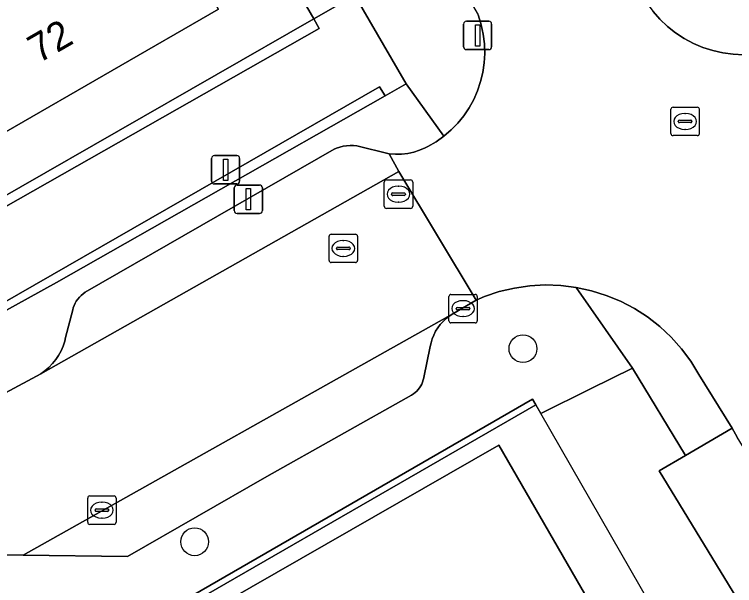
# Model space of a CAD drawing. Extents: x 160377 to 161131, y 383938 to 384853.
# Drawn here: x 160858.7 to 160884.05, y 384180.55 to 384200.63 of the extents above; entities that cross this region are included whole.
import ezdxf

# ---------------------------------------------------------------- set-up
doc = ezdxf.new("R2010")
doc.units = 0
for name, color, linetype in [('IMGEO_Boom', 7, 'Continuous'), ('IMGEO_Erf', 7, 'Continuous'), ('IMGEO_Groenvoorziening', 7, 'Continuous'), ('IMGEO_Haag', 7, 'Continuous'), ('IMGEO_Kolk', 7, 'Continuous'), ('IMGEO_Lichtmast', 7, 'Continuous'), ('IMGEO_Muur', 7, 'Continuous'), ('IMGEO_Pand', 7, 'Continuous'), ('IMGEO_Pand_nummerreeks', 7, 'Continuous'), ('IMGEO_Pand_overbouw', 7, 'Continuous'), ('IMGEO_Parkeervlak_open', 7, 'Continuous'), ('IMGEO_Rijbaan_lokaal_open', 7, 'Continuous'), ('IMGEO_Rioolput', 7, 'Continuous'), ('IMGEO_Voetpad_open', 7, 'Continuous')]:
    doc.layers.add(name, color=color, linetype=linetype)

msp = doc.modelspace()

# ---------------------------------------------------------------- linework, layer by layer
at = {"layer": 'IMGEO_Boom'}
for centre in [(160876.598, 384188.878), (160865.045, 384182.088)]:
    msp.add_circle(centre, 0.489, dxfattribs=at)
at = {"layer": 'IMGEO_Erf'}
for points in [[(160885.143, 384178.452), (160881.396, 384184.586), (160882.317, 384185.125), (160880.454, 384188.189), (160878.98, 384187.462), (160877.23, 384186.598), (160877.053, 384186.905), (160860.69, 384177.484), (160860.582, 384177.668), (160860.15, 384178.445), (160853.394, 384178.506), (160818.371, 384158.422), (160816.625, 384157.395), (160804.952, 384149.942), (160800.224, 384147.079), (160800.686, 384146.269), (160800.57, 384146.205), (160808.456, 384132.612)], [(160813.295, 384135.382), (160807.194, 384145.974), (160860.985, 384176.98), (160861.65, 384175.828), (160866.843, 384178.831), (160866.157, 384179.985), (160875.749, 384185.481), (160880.079, 384177.999), (160881.486, 384178.803), (160881.533, 384178.537), (160883.487, 384175.131), (160882.131, 384174.376), (160894.342, 384153.219)]]:
    msp.add_lwpolyline(points, dxfattribs=at)
at = {"layer": 'IMGEO_Groenvoorziening'}
for points in [[(160871.75, 384197.765), (160872.494, 384198.187), (160870.686, 384201.311), (160869.239, 384200.482), (160869.431, 384200.136), (160852.79, 384190.699), (160852.282, 384188.122), (160853.97, 384188.086), (160854.804, 384188.485), (160871.554, 384198.085)], [(160869.239, 384200.482), (160858.924, 384194.572), (160852.51, 384190.896), (160851.951, 384187.892), (160854.079, 384187.84), (160860.176, 384191.2), (160871.75, 384197.765), (160871.554, 384198.085), (160854.804, 384188.485), (160853.97, 384188.086), (160852.282, 384188.122), (160852.79, 384190.699), (160869.431, 384200.136)]]:
    msp.add_lwpolyline(points, close=True, dxfattribs=at)
at = {"layer": 'IMGEO_Haag'}
msp.add_lwpolyline([(160869.239, 384200.482), (160858.924, 384194.572), (160852.51, 384190.896), (160851.951, 384187.892), (160854.079, 384187.84), (160860.176, 384191.2), (160871.75, 384197.765), (160871.554, 384198.085), (160854.804, 384188.485), (160853.97, 384188.086), (160852.282, 384188.122), (160852.79, 384190.699), (160869.431, 384200.136)], close=True, dxfattribs=at)
at = {"layer": 'IMGEO_Kolk'}
for p, q in [((160871.717, 384193.885), (160871.717, 384194.737)), ((160871.792, 384194.811), (160872.644, 384194.811)), ((160872.718, 384194.737), (160872.718, 384193.885)), ((160872.205, 384194.591), (160872.23, 384194.591)), ((160871.976, 384194.305), (160871.976, 384194.317)), ((160872.414, 384194.268), (160872.016, 384194.268)), ((160872.019, 384194.354), (160872.417, 384194.354)), ((160872.46, 384194.317), (160872.46, 384194.305)), ((160872.228, 384194.031), (160872.203, 384194.031)), ((160872.644, 384193.811), (160871.792, 384193.811)), ((160873.992, 384189.861), (160873.992, 384190.713)), ((160874.067, 384190.787), (160874.919, 384190.787)), ((160874.993, 384190.713), (160874.993, 384189.861)), ((160874.48, 384190.567), (160874.505, 384190.567)), ((160874.251, 384190.281), (160874.251, 384190.293)), ((160874.689, 384190.244), (160874.291, 384190.244)), ((160874.294, 384190.33), (160874.692, 384190.33)), ((160874.735, 384190.293), (160874.735, 384190.281)), ((160874.503, 384190.007), (160874.478, 384190.007)), ((160874.919, 384189.787), (160874.067, 384189.787)), ((160861.278, 384182.775), (160861.278, 384183.627)), ((160861.353, 384183.701), (160862.205, 384183.701)), ((160862.279, 384183.627), (160862.279, 384182.775)), ((160861.766, 384183.481), (160861.791, 384183.481)), ((160861.537, 384183.195), (160861.537, 384183.207)), ((160861.975, 384183.158), (160861.577, 384183.158)), ((160861.58, 384183.244), (160861.978, 384183.244)), ((160862.021, 384183.207), (160862.021, 384183.195)), ((160861.789, 384182.921), (160861.764, 384182.921)), ((160862.205, 384182.701), (160861.353, 384182.701))]:
    msp.add_line(p, q, dxfattribs=at)
for points in [[(160871.717, 384193.885), (160871.717, 384194.737)], [(160871.792, 384194.811), (160872.644, 384194.811)], [(160872.718, 384194.737), (160872.718, 384193.885)], [(160872.644, 384193.811), (160871.792, 384193.811)], [(160873.992, 384189.861), (160873.992, 384190.713)], [(160874.067, 384190.787), (160874.919, 384190.787)], [(160874.993, 384190.713), (160874.993, 384189.861)], [(160874.919, 384189.787), (160874.067, 384189.787)], [(160861.278, 384182.775), (160861.278, 384183.627)], [(160861.353, 384183.701), (160862.205, 384183.701)], [(160862.279, 384183.627), (160862.279, 384182.775)], [(160862.205, 384182.701), (160861.353, 384182.701)]]:
    msp.add_lwpolyline(points, dxfattribs=at)
for centre, radius, start, end in [((160871.794, 384194.735), 0.0765, 91.552, 178.448), ((160871.794, 384194.735), 0.0765, 91.552, 178.448), ((160872.642, 384194.735), 0.0765, 1.552, 88.448), ((160872.642, 384194.735), 0.0765, 1.552, 88.448), ((160872.016, 384194.314), 0.0403, 85.8775, 175.7526), ((160872.013, 384194.304), 0.0366, 178.938, 274.7102), ((160872.417, 384194.311), 0.043, 264.8664, 352.4533), ((160872.421, 384194.316), 0.0386, 1.7309, 96.639), ((160871.794, 384193.887), 0.0765, 181.552, 268.448), ((160871.794, 384193.887), 0.0765, 181.552, 268.448), ((160872.642, 384193.887), 0.0765, 271.552, 358.448), ((160872.642, 384193.887), 0.0765, 271.552, 358.448), ((160874.069, 384190.711), 0.0765, 91.552, 178.448), ((160874.069, 384190.711), 0.0765, 91.552, 178.448), ((160874.917, 384190.711), 0.0765, 1.552, 88.448), ((160874.917, 384190.711), 0.0765, 1.552, 88.448), ((160874.291, 384190.29), 0.0403, 85.8775, 175.7526), ((160874.288, 384190.28), 0.0366, 178.938, 274.7102), ((160874.692, 384190.287), 0.043, 264.8664, 352.4533), ((160874.696, 384190.292), 0.0386, 1.7309, 96.639), ((160874.069, 384189.863), 0.0765, 181.552, 268.448), ((160874.069, 384189.863), 0.0765, 181.552, 268.448), ((160874.917, 384189.863), 0.0765, 271.552, 358.448), ((160874.917, 384189.863), 0.0765, 271.552, 358.448), ((160861.355, 384183.625), 0.0765, 91.552, 178.448), ((160861.355, 384183.625), 0.0765, 91.552, 178.448), ((160862.203, 384183.625), 0.0765, 1.552, 88.448), ((160862.203, 384183.625), 0.0765, 1.552, 88.448), ((160861.577, 384183.204), 0.0403, 85.8775, 175.7526), ((160861.574, 384183.194), 0.0366, 178.938, 274.7102), ((160861.978, 384183.201), 0.043, 264.8664, 352.4533), ((160861.982, 384183.206), 0.0386, 1.7309, 96.639), ((160861.355, 384182.777), 0.0765, 181.552, 268.448), ((160861.355, 384182.777), 0.0765, 181.552, 268.448), ((160862.203, 384182.777), 0.0765, 271.552, 358.448), ((160862.203, 384182.777), 0.0765, 271.552, 358.448)]:
    msp.add_arc(centre, radius, start, end, dxfattribs=at)
for centre, major_axis, ratio, start_param, end_param in [((160872.204, 384194.311), (-0.387, 0.002), 0.722429, 4.712389, 7.853982), ((160872.229, 384194.311), (-0.39, 0.002), 0.717154, 1.570796, 4.712389), ((160874.479, 384190.287), (-0.387, 0.002), 0.722429, 4.712389, 7.853982), ((160874.504, 384190.287), (-0.39, 0.002), 0.717154, 1.570796, 4.712389), ((160861.765, 384183.201), (-0.387, 0.002), 0.722429, 4.712389, 7.853982), ((160861.79, 384183.201), (-0.39, 0.002), 0.717154, 1.570796, 4.712389)]:
    msp.add_ellipse(centre, major_axis=major_axis, ratio=ratio, start_param=start_param, end_param=end_param, dxfattribs=at)
at = {"layer": 'IMGEO_Lichtmast'}
for p, q in [((160874.508, 384199.495), (160874.508, 384200.295)), ((160874.508, 384200.295), (160874.508, 384199.495)), ((160874.608, 384200.395), (160875.398, 384200.395)), ((160875.398, 384200.395), (160874.608, 384200.395)), ((160875.498, 384200.295), (160875.498, 384199.495)), ((160875.498, 384199.495), (160875.498, 384200.295)), ((160875.398, 384199.395), (160874.608, 384199.395)), ((160874.608, 384199.395), (160875.398, 384199.395)), ((160865.637, 384194.77), (160865.637, 384195.57)), ((160865.637, 384195.57), (160865.637, 384194.77)), ((160865.737, 384195.67), (160866.527, 384195.67)), ((160866.527, 384195.67), (160865.737, 384195.67)), ((160866.627, 384195.57), (160866.627, 384194.77)), ((160866.627, 384194.77), (160866.627, 384195.57)), ((160866.527, 384194.67), (160865.737, 384194.67)), ((160865.737, 384194.67), (160866.527, 384194.67)), ((160866.437, 384193.732), (160866.437, 384194.532)), ((160866.437, 384194.532), (160866.437, 384193.732)), ((160866.537, 384194.632), (160867.327, 384194.632)), ((160867.327, 384194.632), (160866.537, 384194.632)), ((160867.427, 384194.532), (160867.427, 384193.732)), ((160867.427, 384193.732), (160867.427, 384194.532)), ((160867.327, 384193.632), (160866.537, 384193.632)), ((160866.537, 384193.632), (160867.327, 384193.632))]:
    msp.add_line(p, q, dxfattribs=at)
for points in [[(160874.928, 384200.27), (160875.078, 384200.27), (160875.078, 384199.52), (160874.928, 384199.52), (160874.928, 384200.27)], [(160866.057, 384195.545), (160866.207, 384195.545), (160866.207, 384194.795), (160866.057, 384194.795), (160866.057, 384195.545)], [(160866.857, 384194.507), (160867.007, 384194.507), (160867.007, 384193.757), (160866.857, 384193.757), (160866.857, 384194.507)]]:
    msp.add_lwpolyline(points, dxfattribs=at)
for centre, start, end in [((160874.608, 384200.295), 90, 180), ((160874.608, 384200.295), 90, 180), ((160875.398, 384200.295), 0, 90), ((160875.398, 384200.295), 360, 90), ((160874.608, 384199.495), 180, 270), ((160874.608, 384199.495), 180, 270), ((160875.398, 384199.495), 270, 0), ((160875.398, 384199.495), 270, 0), ((160865.737, 384195.57), 90, 180), ((160865.737, 384195.57), 90, 180), ((160866.527, 384195.57), 0, 90), ((160866.527, 384195.57), 360, 90), ((160865.737, 384194.77), 180, 270), ((160865.737, 384194.77), 180, 270), ((160866.527, 384194.77), 270, 0), ((160866.527, 384194.77), 270, 0), ((160866.537, 384194.532), 90, 180), ((160866.537, 384194.532), 90, 180), ((160867.327, 384194.532), 0, 90), ((160867.327, 384194.532), 360, 90), ((160866.537, 384193.732), 180, 270), ((160866.537, 384193.732), 180, 270), ((160867.327, 384193.732), 270, 0), ((160867.327, 384193.732), 270, 0)]:
    msp.add_arc(centre, 0.1, start, end, dxfattribs=at)
at = {"layer": 'IMGEO_Muur'}
msp.add_lwpolyline([(160877.053, 384186.905), (160876.936, 384187.108), (160860.582, 384177.668), (160860.69, 384177.484)], close=True, dxfattribs=at)
at = {"layer": 'IMGEO_Pand'}
msp.add_lwpolyline([(160865.883, 384200.816), (160864.532, 384203.16), (160853.636, 384206.029), (160851.74, 384204.936), (160856.343, 384196.952), (160857.687, 384197.727), (160858.395, 384196.499)], close=True, dxfattribs=at)
msp.add_lwpolyline([(160894.342, 384153.219), (160882.131, 384174.376), (160883.487, 384175.131), (160881.533, 384178.537), (160881.486, 384178.803), (160880.079, 384177.999), (160875.749, 384185.481), (160866.157, 384179.985), (160866.843, 384178.831), (160861.65, 384175.828), (160860.985, 384176.98), (160807.194, 384145.974), (160813.295, 384135.382), (160808.456, 384132.612), (160803.964, 384130.039), (160806.458, 384125.706), (160824.893, 384093.669), (160834.226, 384099.067), (160834.542, 384098.529), (160834.947, 384098.767), (160834.861, 384098.913), (160834.633, 384099.302), (160890.527, 384131.513)], dxfattribs=at)
at = {"layer": 'IMGEO_Pand_overbouw'}
msp.add_lwpolyline([(160860.985, 384176.98), (160861.65, 384175.828), (160866.843, 384178.831), (160866.157, 384179.985), (160875.749, 384185.481), (160880.079, 384177.999), (160881.486, 384178.803), (160881.533, 384178.537), (160883.487, 384175.131), (160882.131, 384174.376), (160894.342, 384153.219), (160898.401, 384146.187), (160899.965, 384147.104), (160896.291, 384153.431), (160895.899, 384154.114), (160877.23, 384186.598), (160877.053, 384186.905), (160806.875, 384146.499), (160807.194, 384145.974)], close=True, dxfattribs=at)
at = {"layer": 'IMGEO_Parkeervlak_open'}
for points in [[(160872.226, 384195.111), (160871.895, 384195.725), (160870.755, 384196.009), (160870.634, 384196.022), (160870.513, 384196.025), (160870.392, 384196.017), (160870.272, 384195.998), (160870.155, 384195.968), (160870.04, 384195.928), (160869.958, 384195.892), (160861.189, 384190.861), (160861.116, 384190.811), (160861.048, 384190.754), (160860.986, 384190.692), (160860.929, 384190.624), (160860.878, 384190.552), (160860.835, 384190.475), (160860.798, 384190.395), (160860.768, 384190.312), (160860.751, 384190.246), (160860.501, 384189.268), (160860.47, 384189.142), (160860.412, 384188.97), (160860.34, 384188.803), (160860.253, 384188.644), (160860.152, 384188.494), (160860.038, 384188.352), (160859.912, 384188.222), (160859.775, 384188.103), (160859.628, 384187.997)], [(160874.129, 384190.1), (160859.003, 384181.613), (160862.675, 384181.565), (160867.59, 384184.382), (160872.678, 384187.246), (160872.743, 384187.286), (160872.804, 384187.332), (160872.861, 384187.384), (160872.913, 384187.44), (160872.96, 384187.501), (160873.002, 384187.566), (160873.037, 384187.634), (160873.066, 384187.705), (160873.089, 384187.778), (160873.105, 384187.853), (160873.107, 384187.867), (160873.339, 384188.958), (160873.365, 384189.085), (160873.406, 384189.224), (160873.46, 384189.359), (160873.525, 384189.489), (160873.601, 384189.612), (160873.689, 384189.728), (160873.786, 384189.835), (160873.892, 384189.934), (160874.007, 384190.022)]]:
    msp.add_lwpolyline(points, close=True, dxfattribs=at)
at = {"layer": 'IMGEO_Rijbaan_lokaal_open'}
for points in [[(160874.997, 384200.678), (160875.033, 384200.582), (160875.133, 384200.262), (160875.204, 384199.933), (160875.245, 384199.6), (160875.256, 384199.264), (160875.237, 384198.929), (160875.189, 384198.596), (160875.111, 384198.27), (160875.004, 384197.951), (160874.869, 384197.644), (160874.707, 384197.349), (160874.519, 384197.071), (160874.307, 384196.81), (160874.073, 384196.569), (160873.818, 384196.35), (160873.545, 384196.155), (160873.255, 384195.985), (160873.162, 384195.939), (160872.961, 384195.856), (160872.755, 384195.792), (160872.543, 384195.746), (160872.328, 384195.72), (160872.111, 384195.713), (160871.895, 384195.725), (160872.226, 384195.111), (160874.951, 384190.587), (160875.246, 384190.71), (160875.764, 384190.884), (160876.297, 384191.01), (160876.838, 384191.089), (160877.385, 384191.119), (160877.931, 384191.1), (160878.474, 384191.032), (160879.009, 384190.916), (160879.531, 384190.753), (160880.037, 384190.544), (160880.522, 384190.29), (160880.982, 384189.995), (160881.414, 384189.659), (160881.814, 384189.286), (160882.18, 384188.878), (160882.507, 384188.44), (160882.794, 384187.974), (160883.959, 384186.085), (160884.14, 384185.765)], [(160884.362, 384199.216), (160883.998, 384199.232), (160883.636, 384199.28), (160883.28, 384199.36), (160882.933, 384199.472), (160882.598, 384199.614), (160882.276, 384199.785), (160881.971, 384199.985), (160881.685, 384200.211), (160881.42, 384200.462), (160881.179, 384200.735)]]:
    msp.add_lwpolyline(points, dxfattribs=at)
msp.add_lwpolyline([(160820.544, 384170.377), (160822.809, 384166.441), (160846.899, 384180.298), (160847.471, 384180.627), (160848.341, 384180.972), (160849.476, 384181.321), (160850.638, 384181.567), (160851.817, 384181.708), (160859.003, 384181.613), (160874.129, 384190.1), (160874.951, 384190.587), (160872.226, 384195.111), (160859.628, 384187.997), (160858.389, 384187.325), (160858.345, 384187.299), (160857.75, 384186.978), (160857.127, 384186.712), (160856.484, 384186.503), (160855.824, 384186.352), (160855.154, 384186.26), (160854.478, 384186.228), (160853.802, 384186.257), (160851.826, 384186.627), (160849.696, 384187.111)], close=True, dxfattribs=at)
at = {"layer": 'IMGEO_Rioolput'}
for p, q in [((160881.807, 384196.444), (160881.807, 384197.296)), ((160881.882, 384197.37), (160882.734, 384197.37)), ((160882.808, 384197.296), (160882.808, 384196.444)), ((160882.295, 384197.15), (160882.32, 384197.15)), ((160882.066, 384196.864), (160882.066, 384196.876)), ((160882.504, 384196.827), (160882.106, 384196.827)), ((160882.109, 384196.913), (160882.507, 384196.913)), ((160882.55, 384196.876), (160882.55, 384196.864)), ((160882.318, 384196.59), (160882.293, 384196.59)), ((160882.734, 384196.37), (160881.882, 384196.37)), ((160869.776, 384191.979), (160869.776, 384192.831)), ((160869.851, 384192.905), (160870.703, 384192.905)), ((160870.264, 384192.685), (160870.289, 384192.685)), ((160870.777, 384192.831), (160870.777, 384191.979)), ((160870.035, 384192.399), (160870.035, 384192.411)), ((160870.078, 384192.448), (160870.476, 384192.448)), ((160870.519, 384192.411), (160870.519, 384192.399)), ((160870.473, 384192.362), (160870.075, 384192.362)), ((160870.703, 384191.905), (160869.851, 384191.905)), ((160870.287, 384192.125), (160870.262, 384192.125))]:
    msp.add_line(p, q, dxfattribs=at)
for points in [[(160881.807, 384196.444), (160881.807, 384197.296)], [(160881.882, 384197.37), (160882.734, 384197.37)], [(160882.808, 384197.296), (160882.808, 384196.444)], [(160882.734, 384196.37), (160881.882, 384196.37)], [(160869.776, 384191.979), (160869.776, 384192.831)], [(160869.851, 384192.905), (160870.703, 384192.905)], [(160870.777, 384192.831), (160870.777, 384191.979)], [(160870.703, 384191.905), (160869.851, 384191.905)]]:
    msp.add_lwpolyline(points, dxfattribs=at)
for centre, radius, start, end in [((160881.884, 384197.294), 0.0765, 91.552, 178.448), ((160881.884, 384197.294), 0.0765, 91.552, 178.448), ((160882.732, 384197.294), 0.0765, 1.552, 88.448), ((160882.732, 384197.294), 0.0765, 1.552, 88.448), ((160882.106, 384196.873), 0.0403, 85.8775, 175.7526), ((160882.103, 384196.863), 0.0366, 178.938, 274.7102), ((160882.507, 384196.87), 0.043, 264.8664, 352.4533), ((160882.511, 384196.875), 0.0386, 1.7309, 96.639), ((160881.884, 384196.446), 0.0765, 181.552, 268.448), ((160881.884, 384196.446), 0.0765, 181.552, 268.448), ((160882.732, 384196.446), 0.0765, 271.552, 358.448), ((160882.732, 384196.446), 0.0765, 271.552, 358.448), ((160869.853, 384192.829), 0.0765, 91.552, 178.448), ((160869.853, 384192.829), 0.0765, 91.552, 178.448), ((160870.701, 384192.829), 0.0765, 1.552, 88.448), ((160870.701, 384192.829), 0.0765, 1.552, 88.448), ((160870.075, 384192.408), 0.0403, 85.8775, 175.7526), ((160870.48, 384192.41), 0.0386, 1.7309, 96.639), ((160870.072, 384192.398), 0.0366, 178.938, 274.7102), ((160870.476, 384192.405), 0.043, 264.8664, 352.4533), ((160869.853, 384191.981), 0.0765, 181.552, 268.448), ((160869.853, 384191.981), 0.0765, 181.552, 268.448), ((160870.701, 384191.981), 0.0765, 271.552, 358.448), ((160870.701, 384191.981), 0.0765, 271.552, 358.448)]:
    msp.add_arc(centre, radius, start, end, dxfattribs=at)
for centre, major_axis, ratio, start_param, end_param in [((160882.294, 384196.87), (-0.387, 0.002), 0.722429, 4.712389, 7.853982), ((160882.319, 384196.87), (-0.39, 0.002), 0.717154, 1.570796, 4.712389), ((160870.263, 384192.405), (-0.387, 0.002), 0.722429, 4.712389, 7.853982), ((160870.288, 384192.405), (-0.39, 0.002), 0.717154, 1.570796, 4.712389)]:
    msp.add_ellipse(centre, major_axis=major_axis, ratio=ratio, start_param=start_param, end_param=end_param, dxfattribs=at)
at = {"layer": 'IMGEO_Voetpad_open'}
for points in [[(160849.607, 384234.542), (160862.594, 384211.994), (160866.899, 384204.525), (160869.239, 384200.482), (160870.686, 384201.311), (160872.494, 384198.187), (160873.818, 384196.35), (160874.073, 384196.569), (160874.307, 384196.81), (160874.519, 384197.071), (160874.707, 384197.349), (160874.869, 384197.644), (160875.004, 384197.951), (160875.111, 384198.27), (160875.189, 384198.596), (160875.237, 384198.929), (160875.256, 384199.264), (160875.245, 384199.6), (160875.204, 384199.933), (160875.133, 384200.262), (160875.033, 384200.582), (160874.997, 384200.678), (160874.745, 384201.123), (160874.677, 384201.242)], [(160852.51, 384190.896), (160858.924, 384194.572), (160869.239, 384200.482), (160866.899, 384204.525)], [(160879.197, 384203.944), (160879.26, 384203.835), (160879.642, 384203.175), (160880.963, 384201.029), (160881.179, 384200.735), (160881.42, 384200.462), (160881.685, 384200.211), (160881.971, 384199.985), (160882.276, 384199.785), (160882.598, 384199.614), (160882.933, 384199.472), (160883.28, 384199.36), (160883.636, 384199.28), (160883.998, 384199.232), (160884.362, 384199.216)], [(160865.883, 384200.816), (160858.395, 384196.499), (160845.163, 384188.85), (160842.952, 384187.576)], [(160858.389, 384187.325), (160859.628, 384187.997), (160859.775, 384188.103), (160859.912, 384188.222), (160860.038, 384188.352), (160860.152, 384188.494), (160860.253, 384188.644), (160860.34, 384188.803), (160860.412, 384188.97), (160860.47, 384189.142), (160860.501, 384189.268), (160860.751, 384190.246), (160860.768, 384190.312), (160860.798, 384190.395), (160860.835, 384190.475), (160860.878, 384190.552), (160860.929, 384190.624), (160860.986, 384190.692), (160861.048, 384190.754), (160861.116, 384190.811), (160861.189, 384190.861), (160869.958, 384195.892), (160870.04, 384195.928), (160870.155, 384195.968), (160870.272, 384195.998), (160870.392, 384196.017), (160870.513, 384196.025), (160870.634, 384196.022), (160870.755, 384196.009), (160871.895, 384195.725), (160872.111, 384195.713), (160872.328, 384195.72), (160872.543, 384195.746), (160872.755, 384195.792), (160872.961, 384195.856), (160873.162, 384195.939), (160873.255, 384195.985), (160873.545, 384196.155), (160873.818, 384196.35), (160872.494, 384198.187), (160871.75, 384197.765), (160860.176, 384191.2), (160854.079, 384187.84)], [(160860.582, 384177.668), (160876.936, 384187.108), (160877.053, 384186.905), (160877.23, 384186.598), (160878.98, 384187.462), (160880.454, 384188.189), (160878.474, 384191.032), (160877.931, 384191.1), (160877.385, 384191.119), (160876.838, 384191.089), (160876.297, 384191.01), (160875.764, 384190.884), (160875.246, 384190.71), (160874.951, 384190.587), (160874.129, 384190.1), (160874.007, 384190.022), (160873.892, 384189.934), (160873.786, 384189.835), (160873.689, 384189.728), (160873.601, 384189.612), (160873.525, 384189.489), (160873.46, 384189.359), (160873.406, 384189.224), (160873.365, 384189.085), (160873.339, 384188.958), (160873.107, 384187.867), (160873.105, 384187.853), (160873.089, 384187.778), (160873.066, 384187.705), (160873.037, 384187.634), (160873.002, 384187.566), (160872.96, 384187.501), (160872.913, 384187.44), (160872.861, 384187.384), (160872.804, 384187.332), (160872.743, 384187.286), (160872.678, 384187.246), (160867.59, 384184.382), (160862.675, 384181.565), (160859.003, 384181.613), (160851.817, 384181.708)]]:
    msp.add_lwpolyline(points, dxfattribs=at)
for points in [[(160882.507, 384188.44), (160882.18, 384188.878), (160881.814, 384189.286), (160881.414, 384189.659), (160880.982, 384189.995), (160880.522, 384190.29), (160880.037, 384190.544), (160879.531, 384190.753), (160879.009, 384190.916), (160878.474, 384191.032), (160880.454, 384188.189), (160882.317, 384185.125), (160883.959, 384186.085), (160882.794, 384187.974)], [(160887.707, 384179.963), (160884.14, 384185.765), (160883.959, 384186.085), (160882.317, 384185.125), (160881.396, 384184.586), (160885.143, 384178.452), (160886.05, 384178.986)]]:
    msp.add_lwpolyline(points, close=True, dxfattribs=at)

# ---------------------------------------------------------------- texts
at = {"layer": 'IMGEO_Pand_nummerreeks'}
msp.add_text('72', height=1, rotation=29.9657, dxfattribs=at).set_placement((160859.551, 384198.897))

doc.saveas('drawing.dxf')
